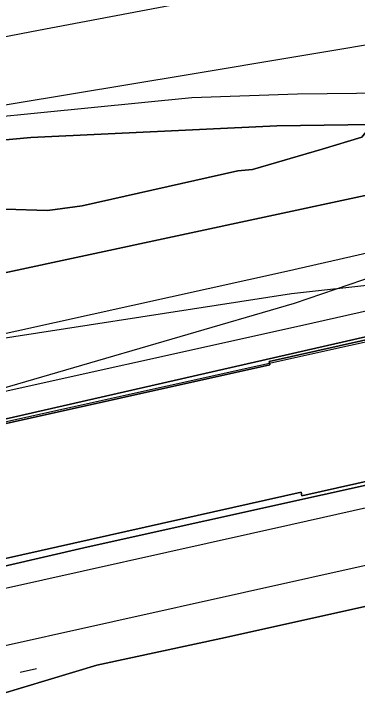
# Model space of a CAD drawing. Extents: x 161477 to 163040, y 383680 to 384871.
# Drawn here: x 161735.2 to 161762.8, y 383823.4 to 383877.9 of the extents above; entities that cross this region are included whole.
import ezdxf

# ---------------------------------------------------------------- set-up
doc = ezdxf.new("R2010")
doc.units = 0
for name, color, linetype in [('IMGEO_Hek', 7, 'Continuous'), ('IMGEO_Pand', 7, 'Continuous'), ('IMGEO_Spoor', 7, 'Continuous'), ('IMGEO_Spoorbaan_halfverhard', 7, 'Continuous'), ('IMGEO_Terreindeel_halfverhard', 7, 'Continuous'), ('IMGEO_Terreindeel_onvherhard', 7, 'Continuous'), ('IMGEO_Terreindeel_open', 7, 'Continuous')]:
    doc.layers.add(name, color=color, linetype=linetype)

msp = doc.modelspace()

# ---------------------------------------------------------------- linework, layer by layer
at = {"layer": 'IMGEO_Hek'}
for points in [[(161729.828, 383842.456), (161729.416, 383844.078), (161732.581, 383844.772), (161777.154, 383854.64)], [(161735.78, 383825.142), (161737.068, 383825.451)]]:
    msp.add_lwpolyline(points, dxfattribs=at)
at = {"layer": 'IMGEO_Pand'}
msp.add_lwpolyline([(161778.557, 383843.801), (161776.109, 383854.605), (161755.704, 383850.023), (161755.755, 383849.764), (161732.215, 383844.538), (161734.605, 383834.247), (161758.264, 383839.562), (161758.339, 383839.278)], close=True, dxfattribs=at)
at = {"layer": 'IMGEO_Spoor'}
for points in [[(162082.223, 383940.616), (162067.156, 383939.077), (162060.654, 383938.31), (162050.143, 383936.843), (162039.55, 383934.981), (161761.259, 383881.105), (161737.229, 383876.551), (161717.526, 383872.756)], [(161940.49, 383907.276), (161906.48, 383899.966), (161883.869, 383895.635), (161863.414, 383892.09), (161749.217, 383872.993)], [(161749.217, 383872.993), (161721.012, 383868.317)], [(161806.429, 383870.315), (161793.378, 383870.54), (161772.884, 383871.416), (161765.082, 383871.527), (161757.988, 383871.43), (161749.52, 383871.15)], [(161749.52, 383871.15), (161721.012, 383868.317)], [(161903.397, 383869.387), (161898.271, 383868.21), (161875.366, 383863.331), (161858.277, 383859.477), (161835.183, 383854.417), (161757.446, 383836.94), (161730.852, 383831.025)], [(161904.374, 383864.997), (161886.895, 383861.275), (161827.55, 383847.971), (161732.614, 383826.843)], [(161763.769, 383858.759), (161757.11, 383857.231)], [(161757.11, 383857.231), (161729.189, 383851.084)], [(161764.271, 383856.91), (161757.708, 383854.689)], [(161764.487, 383856.214), (161757.489, 383855.453)], [(161757.489, 383855.453), (161729.189, 383851.084)], [(161757.708, 383854.689), (161730.218, 383846.673)], [(161764.901, 383854.376), (161758.132, 383852.854)], [(161758.132, 383852.854), (161730.218, 383846.673)]]:
    msp.add_lwpolyline(points, dxfattribs=at)
at = {"layer": 'IMGEO_Spoorbaan_halfverhard'}
for points in [[(161764.602, 383885.314), (161762.093, 383884.874), (161752.612, 383883.519), (161752.751, 383882.724), (161740.006, 383880.497), (161735.152, 383879.596), (161733.231, 383879.239), (161731.406, 383879.338), (161729.887, 383878.9), (161727.461, 383878.161), (161723.925, 383877.217), (161722.417, 383876.309), (161722.461, 383876.109), (161717.042, 383874.928), (161718.986, 383866.202), (161719.978, 383866.346), (161722.094, 383866.153), (161724.83, 383866.636), (161729.676, 383867.336), (161736.614, 383867.965), (161756.314, 383868.919), (161763.91, 383869.004)], [(161769.615, 383864.652), (161727.031, 383855.539), (161727.707, 383852.633), (161728.382, 383852.781), (161729.182, 383849.192), (161728.785, 383848.313), (161729.602, 383844.655), (161729.677, 383844.319), (161735.246, 383845.563), (161776.294, 383854.953)], [(161810.031, 383851.558), (161808.72, 383850.932), (161798.631, 383848.548), (161788.718, 383846.733), (161785.47, 383845.876), (161782.893, 383844.62), (161781.595, 383844.133), (161778.695, 383843.791), (161778.756, 383843.512), (161741.226, 383835.179), (161731.161, 383832.867), (161731.925, 383829.388), (161732.148, 383828.375), (161732.75, 383828.509), (161733.446, 383825.38), (161733.249, 383825.336), (161734.085, 383823.354), (161741.915, 383825.707), (161752.2, 383827.921), (161787.153, 383835.688), (161840.96, 383847.258)]]:
    msp.add_lwpolyline(points, dxfattribs=at)
at = {"layer": 'IMGEO_Terreindeel_halfverhard'}
msp.add_lwpolyline([(161720.058, 383863.522), (161720.195, 383862.93), (161720.714, 383863.043), (161725.104, 383864.003), (161730.693, 383862.811), (161734.603, 383862.221), (161737.924, 383862.127), (161738.563, 383862.213), (161740.728, 383862.504), (161753.212, 383865.309), (161754.366, 383865.403), (161759.943, 383867.044), (161763.142, 383867.985), (161763.59, 383868.567), (161763.91, 383869.004), (161756.314, 383868.919), (161736.614, 383867.965), (161729.676, 383867.336), (161724.83, 383866.636), (161722.094, 383866.153), (161719.978, 383866.346), (161718.986, 383866.202), (161719.067, 383865.837), (161719.606, 383863.417)], close=True, dxfattribs=at)
at = {"layer": 'IMGEO_Terreindeel_onvherhard'}
msp.add_lwpolyline([(161738.8, 383812.167), (161739.097, 383812.525), (161748.36, 383814.578), (161749.23, 383813.874), (161763.694, 383818.226), (161764.048, 383819.188), (161769.612, 383820.731), (161774.846, 383822.458), (161779.997, 383824.916), (161804.37, 383833.339), (161807.325, 383833.951), (161832.593, 383842.069), (161841.369, 383846.435), (161840.96, 383847.258), (161787.153, 383835.688), (161752.2, 383827.921), (161741.915, 383825.707), (161734.085, 383823.354)], close=True, dxfattribs=at)
at = {"layer": 'IMGEO_Terreindeel_open'}
for points in [[(161725.104, 383864.003), (161725.748, 383861.057), (161727.031, 383855.539), (161769.615, 383864.652), (161771.593, 383868.932), (161763.91, 383869.004), (161763.59, 383868.567), (161763.142, 383867.985), (161759.943, 383867.044), (161754.366, 383865.403), (161753.212, 383865.309), (161740.728, 383862.504), (161738.563, 383862.213), (161737.924, 383862.127), (161734.603, 383862.221), (161730.693, 383862.811)], [(161730.111, 383832.783), (161731.13, 383833.007), (161731.161, 383832.867), (161741.226, 383835.179), (161778.756, 383843.512), (161778.695, 383843.791), (161778.662, 383843.942), (161779.565, 383844.138), (161777.363, 383853.696), (161777.137, 383854.673), (161776.381, 383854.51), (161776.294, 383854.953), (161735.246, 383845.563), (161729.677, 383844.319), (161729.602, 383844.655), (161725.494, 383843.737)], [(161778.557, 383843.801), (161758.339, 383839.278), (161758.264, 383839.562), (161734.605, 383834.247), (161732.215, 383844.538), (161755.755, 383849.764), (161755.704, 383850.023), (161776.109, 383854.605)]]:
    msp.add_lwpolyline(points, close=True, dxfattribs=at)

doc.saveas('drawing.dxf')
